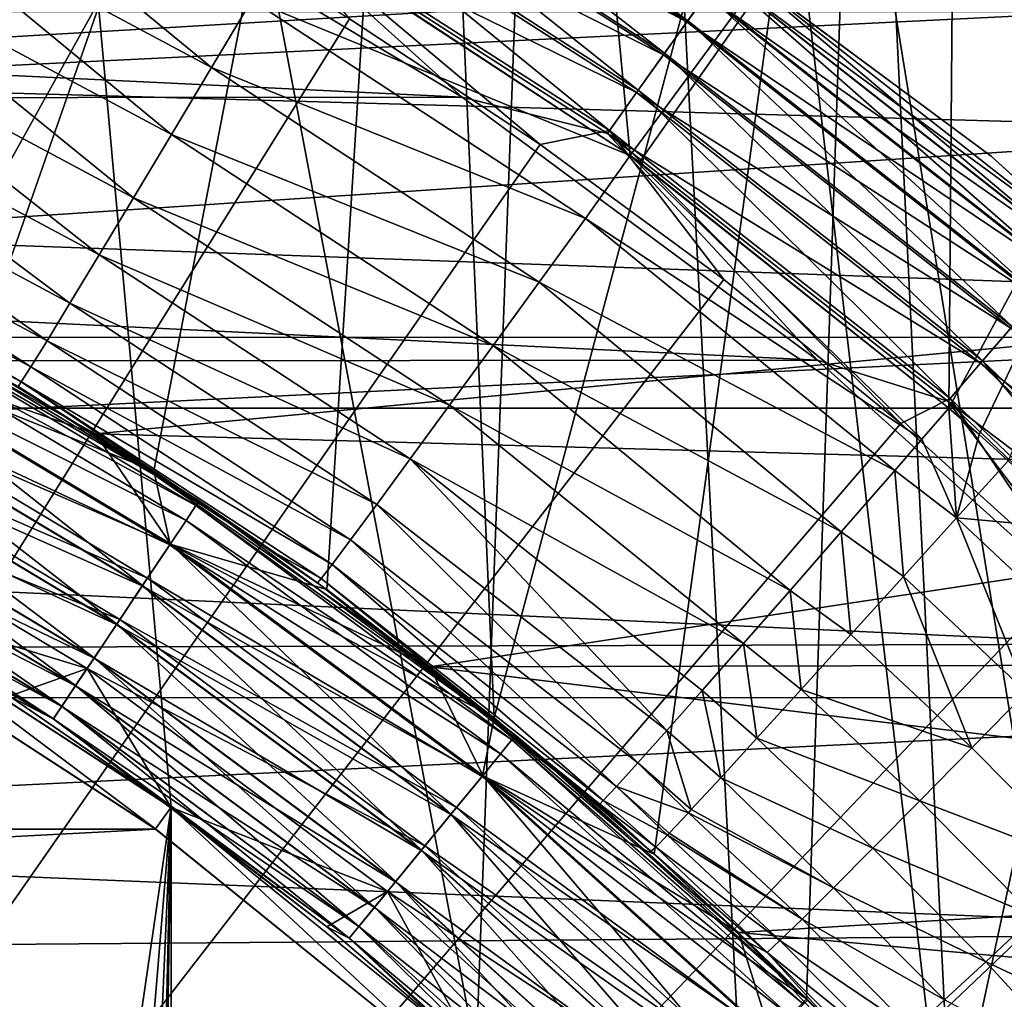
# Model space of a CAD drawing. Header units: metres. Extents: x -104 to 104, y -68 to 90.
# Tile 354 of 656: x 3.83 to 5.67, y 1.59 to 3.42. Entities that reach past the tile are written whole.
import ezdxf

# ---------------------------------------------------------------- set-up
doc = ezdxf.new("R2010")
doc.units = ezdxf.units.M
doc.layers.add('solid_FIT-BATH-153_SW0002', color=7, linetype='CONTINUOUS')

msp = doc.modelspace()

# ---------------------------------------------------------------- linework, layer by layer
at = {"layer": 'solid_FIT-BATH-153_SW0002'}
for points in [[(6.099754, 7.159438, 0.796502), (4.888457, 6.980602, 0.796502), (6.062214, -0.214175, 0.796502)], [(4.888457, 6.980602, 0.796502), (3.6706, 6.841215, 0.796502), (4.684191, 1.487638, 0.796502)], [(4.888457, 6.980602, 0.796502), (4.684191, 1.487638, 0.796502), (5.202147, 0.969541, 0.796502)], [(4.888457, 6.980602, 0.796502), (5.202147, 0.969541, 0.796502), (5.66293, 0.400547, 0.796502)], [(4.888457, 6.980602, 0.796502), (5.66293, 0.400547, 0.796502), (6.062214, -0.214175, 0.796502)], [(7.374184, 2.69447, 15.858294), (0, 6.935082, 15.924421), (3.685249, 2.69447, 15.858294)], [(7.418929, 6.905749, 15.924071), (0, 6.935082, 15.924421), (7.374184, 2.69447, 15.858294)], [(3.6706, 6.841215, 0.796502), (3.500053, 2.347941, 0.796502), (4.114255, 1.949141, 0.796502)], [(3.6706, 6.841215, 0.796502), (4.114255, 1.949141, 0.796502), (4.684191, 1.487638, 0.796502)], [(3.746739, 2.782855, -1.703498), (3.717103, 5.569336, -1.703498), (4.582315, 5.174126, -1.703498)], [(4.082148, 2.577606, -1.703498), (3.746739, 2.782855, -1.703498), (4.582315, 5.174126, -1.703498)], [(4.405356, 2.355673, -1.703498), (4.082148, 2.577606, -1.703498), (4.582315, 5.174126, -1.703498)], [(4.717502, 2.116314, -1.703498), (4.405356, 2.355673, -1.703498), (4.582315, 5.174126, -1.703498)], [(4.717502, 2.116314, -1.703498), (4.582315, 5.174126, -1.703498), (5.406166, 4.698545, -1.703498)], [(5.016519, 1.861223, -1.703498), (4.717502, 2.116314, -1.703498), (5.406166, 4.698545, -1.703498)], [(5.301042, 1.591378, -1.703498), (5.016519, 1.861223, -1.703498), (5.406166, 4.698545, -1.703498)], [(5.571932, 1.306085, -1.703498), (5.301042, 1.591378, -1.703498), (5.406166, 4.698545, -1.703498)], [(5.571932, 1.306085, -1.703498), (5.406166, 4.698545, -1.703498), (6.181955, 4.146113, -1.703498)], [(5.827185, 1.007527, -1.703498), (5.571932, 1.306085, -1.703498), (6.181955, 4.146113, -1.703498)], [(4.971756, 3.167055, 12.863826), (4.373676, 3.560758, 12.8691), (4.893159, 3.996251, 12.874943)], [(4.971756, 3.167055, 12.863826), (4.893159, 3.996251, 12.874943), (5.577713, 3.990732, 12.874952)], [(4.98909, 3.154529, 12.863656), (4.971756, 3.167055, 12.863826), (5.577713, 3.990732, 12.874952)], [(5.56702, 2.694877, 12.857382), (4.98909, 3.154529, 12.863656), (5.577713, 3.990732, 12.874952)], [(5.56702, 2.694877, 12.857382), (5.577713, 3.990732, 12.874952), (6.26158, 3.984036, 12.874957)], [(5.623317, 2.64562, 12.856703), (5.56702, 2.694877, 12.857382), (6.26158, 3.984036, 12.874957)], [(5.677816, 2.596631, 12.856026), (5.623317, 2.64562, 12.856703), (6.26158, 3.984036, 12.874957)], [(4.378211, 3.869171, 37.767139), (5.079223, 3.418658, 37.767139), (4.408719, 3.922013, 37.6917)], [(5.079223, 3.418658, 37.767139), (5.114615, 3.46836, 37.6917), (4.408719, 3.922013, 37.6917)], [(4.376881, 3.866868, 20.054482), (5.07768, 3.416492, 20.054482), (4.338974, 3.801212, 19.992201)], [(4.340991, 3.804706, 37.829376), (5.036044, 3.358022, 37.829376), (4.378211, 3.869171, 37.767139)], [(5.113754, 3.467151, 20.130367), (5.07768, 3.416492, 20.054482), (4.376881, 3.866868, 20.054482)], [(5.036044, 3.358022, 37.829376), (5.079223, 3.418658, 37.767139), (4.378211, 3.869171, 37.767139)], [(0, -3.714112, 38.063175), (4.080611, 3.638119, 37.916401), (3.702993, 3.83536, 37.916401)], [(4.189771, 3.331313, 12.822426), (3.544961, 3.676331, 12.826974), (3.608693, 3.809234, 12.861786)], [(4.265211, 3.457986, 12.857162), (4.189771, 3.331313, 12.822426), (3.608693, 3.809234, 12.861786)], [(4.338974, 3.801212, 19.992201), (5.033704, 3.354736, 19.992201), (4.295716, 3.726287, 19.945925)], [(4.298463, 3.731044, 37.876064), (4.986706, 3.288737, 37.876064), (4.340991, 3.804706, 37.829376)], [(5.07768, 3.416492, 20.054482), (5.033704, 3.354736, 19.992201), (4.338974, 3.801212, 19.992201)], [(4.986706, 3.288737, 37.876064), (5.036044, 3.358022, 37.829376), (4.340991, 3.804706, 37.829376)], [(4.295716, 3.726287, 19.945925), (4.98352, 3.284262, 19.945925), (4.248773, 3.644978, 19.917435)], [(4.252226, 3.65096, 37.905445), (4.933067, 3.213411, 37.905445), (4.298463, 3.731044, 37.876064)], [(5.033704, 3.354736, 19.992201), (4.98352, 3.284262, 19.945925), (4.295716, 3.726287, 19.945925)], [(4.933067, 3.213411, 37.905445), (4.986706, 3.288737, 37.876064), (4.298463, 3.731044, 37.876064)], [(-3.964482, 3.691406, 19.907827), (3.950368, 3.69894, 19.907827), (4.65813, 3.275551, 19.907827)], [(4.248773, 3.644978, 19.917435), (4.65813, 3.275551, 19.907827), (3.950368, 3.69894, 19.907827)], [(-4.670863, 3.267502, 19.907827), (-3.964482, 3.691406, 19.907827), (4.65813, 3.275551, 19.907827)], [(4.944428, 3.686066, 37.416477), (5.645957, 3.165798, 37.416477), (4.944433, 3.686063, 20.407827)], [(5.157056, 3.527961, 37.512955), (5.645957, 3.165798, 37.416477), (4.944428, 3.686066, 37.416477)], [(4.944433, 3.686063, 20.407827), (5.645962, 3.165795, 20.407827), (5.157, 3.527881, 20.31086)], [(5.645957, 3.165798, 37.416477), (5.645962, 3.165795, 20.407827), (4.944433, 3.686063, 20.407827)], [(4.115035, 3.206223, 12.763246), (3.481768, 3.545102, 12.767724), (3.544961, 3.676331, 12.826974)], [(4.189771, 3.331313, 12.822426), (4.115035, 3.206223, 12.763246), (3.544961, 3.676331, 12.826974)], [(4.248773, 3.644978, 19.917435), (4.92906, 3.207784, 19.917435), (4.65813, 3.275551, 19.907827)], [(4.98352, 3.284262, 19.945925), (4.92906, 3.207784, 19.917435), (4.248773, 3.644978, 19.917435)], [(4.80348, 3.187573, 37.916401), (4.933067, 3.213411, 37.905445), (4.252226, 3.65096, 37.905445)], [(4.447754, 3.422005, 37.916401), (4.80348, 3.187573, 37.916401), (4.252226, 3.65096, 37.905445)], [(0, -3.714112, 38.063175), (4.447754, 3.422005, 37.916401), (4.080611, 3.638119, 37.916401)], [(4.265211, 3.457986, 12.857162), (4.338912, 3.581537, 12.869375), (4.971756, 3.167055, 12.863826)], [(4.971756, 3.167055, 12.863826), (4.338912, 3.581537, 12.869375), (4.373676, 3.560758, 12.8691)], [(1.883085, 3.545601, -7.703498), (2.60868, 3.317512, -7.703498), (5.93155, 3.513503, -7.703498)], [(4.044004, 3.087759, 12.679354), (3.421661, 3.420827, 12.683774), (3.481768, 3.545102, 12.767724)], [(4.115035, 3.206223, 12.763246), (4.044004, 3.087759, 12.679354), (3.481768, 3.545102, 12.767724)], [(2.60868, 3.317512, -7.703498), (6.279024, 3.213825, -7.703498), (5.93155, 3.513503, -7.703498)], [(5.157, 3.527881, 20.31086), (5.822044, 3.004885, 20.31086), (5.140538, 3.504764, 20.216938)], [(5.14089, 3.505258, 37.605892), (5.803856, 2.983895, 37.605892), (5.157056, 3.527961, 37.512955)], [(5.645962, 3.165795, 20.407827), (5.822044, 3.004885, 20.31086), (5.157, 3.527881, 20.31086)], [(5.157056, 3.527961, 37.512955), (5.822108, 3.004958, 37.512955), (5.645957, 3.165798, 37.416477)], [(5.803856, 2.983895, 37.605892), (5.822108, 3.004958, 37.512955), (5.157056, 3.527961, 37.512955)], [(5.140538, 3.504764, 20.216938), (5.803459, 2.983437, 20.216938), (5.113754, 3.467151, 20.130367)], [(5.114615, 3.46836, 37.6917), (5.774193, 2.949662, 37.6917), (5.14089, 3.505258, 37.605892)], [(5.822044, 3.004885, 20.31086), (5.803459, 2.983437, 20.216938), (5.140538, 3.504764, 20.216938)], [(5.774193, 2.949662, 37.6917), (5.803856, 2.983895, 37.605892), (5.14089, 3.505258, 37.605892)], [(4.265211, 3.457986, 12.857162), (4.888013, 3.049358, 12.851654), (4.189771, 3.331313, 12.822426)], [(4.265211, 3.457986, 12.857162), (4.971756, 3.167055, 12.863826), (4.888013, 3.049358, 12.851654)], [(5.113754, 3.467151, 20.130367), (5.773221, 2.948541, 20.130367), (5.07768, 3.416492, 20.054482)], [(5.079223, 3.418658, 37.767139), (5.734236, 2.903549, 37.767139), (5.114615, 3.46836, 37.6917)], [(5.803459, 2.983437, 20.216938), (5.773221, 2.948541, 20.130367), (5.113754, 3.467151, 20.130367)], [(5.734236, 2.903549, 37.767139), (5.774193, 2.949662, 37.6917), (5.114615, 3.46836, 37.6917)], [(5.868245, 3.436093, -36.203499), (-6.540164, 2.82712, -36.203499), (-5.86811, 3.436203, -36.203499)], [(6.540291, 2.82699, -36.203499), (-6.540164, 2.82712, -36.203499), (5.868245, 3.436093, -36.203499)], [(0, -3.714112, 38.063175), (4.80348, 3.187573, 37.916401), (4.447754, 3.422005, 37.916401)], [(3.979877, 2.981254, 12.572813), (3.36736, 3.309085, 12.57719), (3.421661, 3.420827, 12.683774)], [(4.044004, 3.087759, 12.679354), (3.979877, 2.981254, 12.572813), (3.421661, 3.420827, 12.683774)], [(5.07768, 3.416492, 20.054482), (5.732495, 2.90154, 20.054482), (5.033704, 3.354736, 19.992201)], [(5.036044, 3.358022, 37.829376), (5.68549, 2.847293, 37.829376), (5.079223, 3.418658, 37.767139)], [(5.773221, 2.948541, 20.130367), (5.732495, 2.90154, 20.054482), (5.07768, 3.416492, 20.054482)], [(5.68549, 2.847293, 37.829376), (5.734236, 2.903549, 37.767139), (5.079223, 3.418658, 37.767139)], [(5.033704, 3.354736, 19.992201), (5.682847, 2.844244, 19.992201), (4.98352, 3.284262, 19.945925)], [(4.986706, 3.288737, 37.876064), (5.629789, 2.783011, 37.876064), (5.036044, 3.358022, 37.829376)], [(5.732495, 2.90154, 20.054482), (5.682847, 2.844244, 19.992201), (5.033704, 3.354736, 19.992201)], [(5.629789, 2.783011, 37.876064), (5.68549, 2.847293, 37.829376), (5.036044, 3.358022, 37.829376)], [(4.189771, 3.331313, 12.822426), (4.801472, 2.929901, 12.816962), (4.115035, 3.206223, 12.763246)], [(4.189771, 3.331313, 12.822426), (4.888013, 3.049358, 12.851654), (4.801472, 2.929901, 12.816962)], [(2.60868, 3.317512, -7.703498), (3.307497, 3.017162, -7.703498), (6.279024, 3.213825, -7.703498)], [(3.925378, 2.891219, 12.447405), (3.321186, 3.214599, 12.451756), (3.36736, 3.309085, 12.57719)], [(3.979877, 2.981254, 12.572813), (3.925378, 2.891219, 12.447405), (3.36736, 3.309085, 12.57719)], [(-4.670863, 3.267502, 19.907827), (4.65813, 3.275551, 19.907827), (5.321707, 2.78464, 19.907827)], [(4.92906, 3.207784, 19.917435), (5.321707, 2.78464, 19.907827), (4.65813, 3.275551, 19.907827)], [(4.98352, 3.284262, 19.945925), (5.626192, 2.778859, 19.945925), (4.92906, 3.207784, 19.917435)], [(4.933067, 3.213411, 37.905445), (5.569232, 2.713125, 37.905445), (4.986706, 3.288737, 37.876064)], [(5.682847, 2.844244, 19.992201), (5.626192, 2.778859, 19.945925), (4.98352, 3.284262, 19.945925)], [(5.569232, 2.713125, 37.905445), (5.629789, 2.783011, 37.876064), (4.986706, 3.288737, 37.876064)], [(-5.332761, 2.775957, 19.907827), (-4.670863, 3.267502, 19.907827), (5.321707, 2.78464, 19.907827)], [(3.882461, 2.820844, 12.308429), (3.28481, 3.140704, 12.312771), (3.321186, 3.214599, 12.451756)], [(3.307497, 3.017162, -7.703498), (6.610869, 2.897835, -7.703498), (6.279024, 3.213825, -7.703498)], [(3.925378, 2.891219, 12.447405), (3.882461, 2.820844, 12.308429), (3.321186, 3.214599, 12.451756)], [(4.115035, 3.206223, 12.763246), (4.715795, 2.81194, 12.757811), (4.044004, 3.087759, 12.679354)], [(4.115035, 3.206223, 12.763246), (4.801472, 2.929901, 12.816962), (4.715795, 2.81194, 12.757811)], [(4.80348, 3.187573, 37.916401), (5.146875, 2.935426, 37.916401), (4.933067, 3.213411, 37.905445)], [(4.92906, 3.207784, 19.917435), (5.564709, 2.707904, 19.917435), (5.321707, 2.78464, 19.907827)], [(5.626192, 2.778859, 19.945925), (5.564709, 2.707904, 19.917435), (4.92906, 3.207784, 19.917435)], [(5.47706, 2.666209, 37.916401), (5.569232, 2.713125, 37.905445), (4.933067, 3.213411, 37.905445)], [(5.146875, 2.935426, 37.916401), (5.47706, 2.666209, 37.916401), (4.933067, 3.213411, 37.905445)], [(0, -3.714112, 38.063175), (5.146875, 2.935426, 37.916401), (4.80348, 3.187573, 37.916401)], [(4.888013, 3.049358, 12.851654), (4.971756, 3.167055, 12.863826), (5.516657, 2.636852, 12.853532)], [(5.56702, 2.694877, 12.857382), (4.971756, 3.167055, 12.863826), (4.98909, 3.154529, 12.863656)], [(5.516657, 2.636852, 12.853532), (4.971756, 3.167055, 12.863826), (5.56702, 2.694877, 12.857382)], [(5.645957, 3.165798, 37.416477), (6.293114, 2.579275, 37.416477), (5.645962, 3.165795, 20.407827)], [(5.822108, 3.004958, 37.512955), (6.293114, 2.579275, 37.416477), (5.645957, 3.165798, 37.416477)], [(5.645962, 3.165795, 20.407827), (6.293118, 2.579271, 20.407827), (5.822044, 3.004885, 20.31086)], [(6.293114, 2.579275, 37.416477), (6.293118, 2.579271, 20.407827), (5.645962, 3.165795, 20.407827)], [(3.852197, 2.771824, 12.162112), (3.259158, 3.089172, 12.166459), (3.28481, 3.140704, 12.312771)], [(3.882461, 2.820844, 12.308429), (3.852197, 2.771824, 12.162112), (3.28481, 3.140704, 12.312771)], [(3.834466, 2.743861, 12.014317), (3.244141, 3.059689, 12.018676), (3.259158, 3.089172, 12.166459)], [(3.852197, 2.771824, 12.162112), (3.834466, 2.743861, 12.014317), (3.259158, 3.089172, 12.166459)], [(4.044004, 3.087759, 12.679354), (4.634413, 2.70024, 12.673928), (3.979877, 2.981254, 12.572813)], [(4.044004, 3.087759, 12.679354), (4.715795, 2.81194, 12.757811), (4.634413, 2.70024, 12.673928)], [(3.834466, 2.743861, 12.014317), (3.828405, 2.735176, 11.870288), (3.244141, 3.059689, 12.018676)], [(4.801472, 2.929901, 12.816962), (4.888013, 3.049358, 12.851654), (5.465991, 2.578556, 12.84363)], [(4.888013, 3.049358, 12.851654), (5.516657, 2.636852, 12.853532), (5.465991, 2.578556, 12.84363)], [(3.307497, 3.017162, -7.703498), (3.973112, 2.647043, -7.703498), (6.610869, 2.897835, -7.703498)], [(3.489765, 2.81478, -7.712991), (3.973112, 2.647043, -7.703498), (3.307497, 3.017162, -7.703498)], [(3.979877, 2.981254, 12.572813), (4.560979, 2.599844, 12.567377), (3.925378, 2.891219, 12.447405)], [(3.979877, 2.981254, 12.572813), (4.634413, 2.70024, 12.673928), (4.560979, 2.599844, 12.567377)], [(0, -3.714112, 38.063175), (5.47706, 2.666209, 37.916401), (5.146875, 2.935426, 37.916401)], [(4.715795, 2.81194, 12.757811), (4.801472, 2.929901, 12.816962), (5.365877, 2.463612, 12.805743)], [(4.801472, 2.929901, 12.816962), (5.465991, 2.578556, 12.84363), (5.365877, 2.463612, 12.805743)], [(3.514512, 2.861077, 5.501604), (3.53021, 2.890447, 5.64746), (4.160572, 2.512623, 5.64746)], [(3.53021, 2.890447, 5.64746), (3.535475, 2.900297, 5.796502), (4.166777, 2.52191, 5.796502)], [(4.160572, 2.512623, 5.64746), (3.53021, 2.890447, 5.64746), (4.166777, 2.52191, 5.796502)], [(4.166777, 2.52191, 5.796502), (3.535475, 2.900297, 5.796502), (3.828405, 2.735176, 11.870288)], [(3.925378, 2.891219, 12.447405), (4.4986, 2.515018, 12.441943), (3.882461, 2.820844, 12.308429)], [(3.925378, 2.891219, 12.447405), (4.560979, 2.599844, 12.567377), (4.4986, 2.515018, 12.441943)], [(3.973112, 2.647043, -7.703498), (6.92782, 2.564921, -7.703498), (6.610869, 2.897835, -7.703498)], [(3.488731, 2.812845, 5.362349), (3.514512, 2.861077, 5.501604), (4.14207, 2.484934, 5.501604)], [(4.14207, 2.484934, 5.501604), (3.514512, 2.861077, 5.501604), (4.160572, 2.512623, 5.64746)], [(5.682847, 2.844244, 19.992201), (6.280527, 2.274358, 19.992201), (5.626192, 2.778859, 19.945925)], [(5.629789, 2.783011, 37.876064), (6.221888, 2.218446, 37.876064), (5.68549, 2.847293, 37.829376)], [(6.540291, 2.82699, -36.203499), (-7.150374, 2.15399, -36.203499), (-6.540164, 2.82712, -36.203499)], [(7.150523, 2.153807, -36.203499), (-7.150374, 2.15399, -36.203499), (6.540291, 2.82699, -36.203499)], [(3.445235, 2.731469, -1.665401), (3.489493, 2.81427, -1.693891), (4.112584, 2.440804, -1.693891)], [(3.445492, 2.731949, -7.741371), (4.060725, 2.363193, -7.741371), (3.489765, 2.81478, -7.712991)], [(3.489493, 2.81427, -1.693891), (3.746739, 2.782855, -1.703498), (4.082148, 2.577606, -1.703498)], [(4.112584, 2.440804, -1.693891), (3.489493, 2.81427, -1.693891), (4.082148, 2.577606, -1.703498)], [(3.489765, 2.81478, -7.712991), (4.112905, 2.441285, -7.712991), (3.973112, 2.647043, -7.703498)], [(4.060725, 2.363193, -7.741371), (4.112905, 2.441285, -7.712991), (3.489765, 2.81478, -7.712991)], [(3.882461, 2.820844, 12.308429), (4.44949, 2.448775, 12.302931), (3.852197, 2.771824, 12.162112)], [(3.882461, 2.820844, 12.308429), (4.4986, 2.515018, 12.441943), (4.44949, 2.448775, 12.302931)], [(3.453446, 2.746831, 5.232811), (3.488731, 2.812845, 5.362349), (4.111686, 2.439461, 5.362349)], [(4.111686, 2.439461, 5.362349), (3.488731, 2.812845, 5.362349), (4.14207, 2.484934, 5.501604)], [(4.634413, 2.70024, 12.673928), (4.715795, 2.81194, 12.757811), (5.270459, 2.354402, 12.744218)], [(4.715795, 2.81194, 12.757811), (5.365877, 2.463612, 12.805743), (5.270459, 2.354402, 12.744218)], [(-5.332761, 2.775957, 19.907827), (5.321707, 2.78464, 19.907827), (5.909722, 2.253962, 19.907827)], [(5.564709, 2.707904, 19.917435), (5.909722, 2.253962, 19.907827), (5.321707, 2.78464, 19.907827)], [(5.626192, 2.778859, 19.945925), (6.217912, 2.214655, 19.945925), (5.564709, 2.707904, 19.917435)], [(5.569232, 2.713125, 37.905445), (6.154962, 2.154633, 37.905445), (5.629789, 2.783011, 37.876064)], [(6.280527, 2.274358, 19.992201), (6.217912, 2.214655, 19.945925), (5.626192, 2.778859, 19.945925)], [(6.154962, 2.154633, 37.905445), (6.221888, 2.218446, 37.876064), (5.629789, 2.783011, 37.876064)], [(-5.94252, 2.222649, 19.907827), (-5.332761, 2.775957, 19.907827), (5.909722, 2.253962, 19.907827)], [(3.852197, 2.771824, 12.162112), (4.414859, 2.402718, 12.156575), (3.834466, 2.743861, 12.014317)], [(3.852197, 2.771824, 12.162112), (4.44949, 2.448775, 12.302931), (4.414859, 2.402718, 12.156575)], [(3.409445, 2.664511, 5.115891), (3.453446, 2.746831, 5.232811), (4.0701, 2.377223, 5.232811)], [(4.0701, 2.377223, 5.232811), (3.453446, 2.746831, 5.232811), (4.111686, 2.439461, 5.362349)], [(4.308832, 2.424615, 11.865541), (3.828405, 2.735176, 11.870288), (3.834466, 2.743861, 12.014317)], [(3.834466, 2.743861, 12.014317), (4.414859, 2.402718, 12.156575), (4.394552, 2.37656, 12.008742)], [(4.308832, 2.424615, 11.865541), (3.834466, 2.743861, 12.014317), (4.394552, 2.37656, 12.008742)], [(3.404452, 2.655169, -1.619124), (3.445235, 2.731469, -1.665401), (4.060422, 2.36274, -1.665401)], [(3.404682, 2.655601, -7.787546), (4.012629, 2.291212, -7.787546), (3.445492, 2.731949, -7.741371)], [(4.060422, 2.36274, -1.665401), (3.445235, 2.731469, -1.665401), (4.112584, 2.440804, -1.693891)], [(4.012629, 2.291212, -7.787546), (4.060725, 2.363193, -7.741371), (3.445492, 2.731949, -7.741371)], [(4.166777, 2.52191, 5.796502), (3.828405, 2.735176, 11.870288), (4.308832, 2.424615, 11.865541)], [(5.47706, 2.666209, 37.916401), (5.793185, 2.380614, 37.916401), (5.569232, 2.713125, 37.905445)], [(5.564709, 2.707904, 19.917435), (6.149963, 2.149866, 19.917435), (5.909722, 2.253962, 19.907827)], [(6.217912, 2.214655, 19.945925), (6.149963, 2.149866, 19.917435), (5.564709, 2.707904, 19.917435)], [(5.793185, 2.380614, 37.916401), (6.154962, 2.154633, 37.905445), (5.569232, 2.713125, 37.905445)], [(7.374184, 2.69447, 15.858294), (3.685249, 2.69447, 15.858294), (3.685249, -2.229701, 15.76842)], [(7.374184, -2.201929, 15.768067), (7.374184, 2.69447, 15.858294), (3.685249, -2.229701, 15.76842)], [(4.560979, 2.599844, 12.567377), (4.634413, 2.70024, 12.673928), (5.183392, 2.255104, 12.661724)], [(4.634413, 2.70024, 12.673928), (5.270459, 2.354402, 12.744218), (5.183392, 2.255104, 12.661724)], [(5.516657, 2.636852, 12.853532), (5.56702, 2.694877, 12.857382), (5.58126, 2.489847, 12.844261)], [(5.58126, 2.489847, 12.844261), (5.56702, 2.694877, 12.857382), (5.623317, 2.64562, 12.856703)], [(0, -3.714112, 38.063175), (5.793185, 2.380614, 37.916401), (5.47706, 2.666209, 37.916401)], [(3.357714, 2.567729, 5.014204), (3.409445, 2.664511, 5.115891), (4.018242, 2.299612, 5.115891)], [(3.368713, 2.588308, -1.556843), (3.404452, 2.655169, -1.619124), (4.012357, 2.290805, -1.619124)], [(3.36891, 2.588675, -7.849737), (3.970469, 2.228114, -7.849737), (3.404682, 2.655601, -7.787546)], [(4.012357, 2.290805, -1.619124), (3.404452, 2.655169, -1.619124), (4.060422, 2.36274, -1.665401)], [(3.970469, 2.228114, -7.849737), (4.012629, 2.291212, -7.787546), (3.404682, 2.655601, -7.787546)], [(4.018242, 2.299612, 5.115891), (3.409445, 2.664511, 5.115891), (4.0701, 2.377223, 5.232811)], [(3.973112, 2.647043, -7.703498), (4.597435, 2.211461, -7.703498), (6.92782, 2.564921, -7.703498)], [(4.112905, 2.441285, -7.712991), (4.597435, 2.211461, -7.703498), (3.973112, 2.647043, -7.703498)], [(5.465991, 2.578556, 12.84363), (5.516657, 2.636852, 12.853532), (5.58126, 2.489847, 12.844261)], [(5.58126, 2.489847, 12.844261), (5.623317, 2.64562, 12.856703), (5.677816, 2.596631, 12.856026)], [(4.4986, 2.515018, 12.441943), (4.560979, 2.599844, 12.567377), (5.040047, 2.092738, 12.442769)], [(4.560979, 2.599844, 12.567377), (5.183392, 2.255104, 12.661724), (5.106207, 2.167452, 12.560635)], [(4.560979, 2.599844, 12.567377), (5.106207, 2.167452, 12.560635), (5.040047, 2.092738, 12.442769)], [(5.58126, 2.489847, 12.844261), (5.677816, 2.596631, 12.856026), (5.812533, 2.468969, 12.854002)], [(3.339397, 2.53346, -1.480957), (3.368713, 2.588308, -1.556843), (3.970237, 2.227768, -1.556843)], [(3.339551, 2.533748, -7.92555), (3.935868, 2.17633, -7.92555), (3.36891, 2.588675, -7.849737)], [(3.970237, 2.227768, -1.556843), (3.368713, 2.588308, -1.556843), (4.012357, 2.290805, -1.619124)], [(3.935868, 2.17633, -7.92555), (3.970469, 2.228114, -7.849737), (3.36891, 2.588675, -7.849737)], [(4.112584, 2.440804, -1.693891), (4.082148, 2.577606, -1.703498), (4.405356, 2.355673, -1.703498)], [(5.365877, 2.463612, 12.805743), (5.465991, 2.578556, 12.84363), (5.48209, 2.380058, 12.80957)], [(5.465991, 2.578556, 12.84363), (5.58126, 2.489847, 12.844261), (5.48209, 2.380058, 12.80957)], [(3.957274, 2.208367, 5.014204), (3.500072, 2.348024, 4.930476), (3.357714, 2.567729, 5.014204)], [(3.957274, 2.208367, 5.014204), (3.357714, 2.567729, 5.014204), (4.018242, 2.299612, 5.115891)], [(4.597435, 2.211461, -7.703498), (7.227678, 2.217426, -7.703498), (6.92782, 2.564921, -7.703498)], [(3.31763, 2.492738, -1.394387), (3.339397, 2.53346, -1.480957), (3.935686, 2.176058, -1.480957)], [(3.317736, 2.492936, -8.012066), (3.910158, 2.137852, -8.012066), (3.339551, 2.533748, -7.92555)], [(3.935686, 2.176058, -1.480957), (3.339397, 2.53346, -1.480957), (3.970237, 2.227768, -1.556843)], [(3.910158, 2.137852, -8.012066), (3.935868, 2.17633, -7.92555), (3.339551, 2.533748, -7.92555)], [(4.160572, 2.512623, 5.64746), (4.166777, 2.52191, 5.796502), (4.75795, 2.083467, 5.796502)], [(4.166777, 2.52191, 5.796502), (4.308832, 2.424615, 11.865541), (4.387716, 2.368482, 11.864631)], [(4.75795, 2.083467, 5.796502), (4.166777, 2.52191, 5.796502), (4.387716, 2.368482, 11.864631)], [(4.14207, 2.484934, 5.501604), (4.160572, 2.512623, 5.64746), (4.750864, 2.074832, 5.64746)], [(4.750864, 2.074832, 5.64746), (4.160572, 2.512623, 5.64746), (4.75795, 2.083467, 5.796502)], [(4.44949, 2.448775, 12.302931), (4.4986, 2.515018, 12.441943), (4.986095, 2.032307, 12.309876)], [(4.4986, 2.515018, 12.441943), (5.040047, 2.092738, 12.442769), (4.986095, 2.032307, 12.309876)], [(3.304252, 2.467709, -1.300466), (3.31763, 2.492738, -1.394387), (3.910033, 2.137665, -1.394387)], [(3.304306, 2.46781, -8.105953), (3.894329, 2.114164, -8.105953), (3.317736, 2.492936, -8.012066)], [(3.910033, 2.137665, -1.394387), (3.31763, 2.492738, -1.394387), (3.935686, 2.176058, -1.480957)], [(3.894329, 2.114164, -8.105953), (3.910158, 2.137852, -8.012066), (3.317736, 2.492936, -8.012066)], [(4.111686, 2.439461, 5.362349), (4.14207, 2.484934, 5.501604), (4.729737, 2.04909, 5.501604)], [(4.729737, 2.04909, 5.501604), (4.14207, 2.484934, 5.501604), (4.750864, 2.074832, 5.64746)], [(5.711887, 2.164242, 12.805253), (5.48209, 2.380058, 12.80957), (5.58126, 2.489847, 12.844261)], [(5.815221, 2.269892, 12.840139), (5.58126, 2.489847, 12.844261), (5.812533, 2.468969, 12.854002)], [(5.711887, 2.164242, 12.805253), (5.58126, 2.489847, 12.844261), (5.815221, 2.269892, 12.840139)], [(3.894266, 2.114068, -1.300466), (3.304252, 2.467709, -1.300466), (3.910033, 2.137665, -1.394387)], [(3.5, 2.348066, -1.203498), (3.304252, 2.467709, -1.300466), (3.894266, 2.114068, -1.300466)], [(3.304306, 2.46781, -8.105953), (3.812473, 2.156582, -8.203499), (3.894329, 2.114164, -8.105953)], [(4.414859, 2.402718, 12.156575), (4.44949, 2.448775, 12.302931), (4.945899, 1.987906, 12.164286)], [(4.44949, 2.448775, 12.302931), (4.986095, 2.032307, 12.309876), (4.945899, 1.987906, 12.164286)], [(5.270459, 2.354402, 12.744218), (5.365877, 2.463612, 12.805743), (5.384074, 2.271703, 12.749955)], [(5.365877, 2.463612, 12.805743), (5.48209, 2.380058, 12.80957), (5.384074, 2.271703, 12.749955)], [(4.060422, 2.36274, -1.665401), (4.112584, 2.440804, -1.693891), (4.696068, 2.008063, -1.693891)], [(4.060725, 2.363193, -7.741371), (4.636851, 1.935908, -7.741371), (4.112905, 2.441285, -7.712991)], [(4.0701, 2.377223, 5.232811), (4.111686, 2.439461, 5.362349), (4.695043, 2.006814, 5.362349)], [(4.695043, 2.006814, 5.362349), (4.111686, 2.439461, 5.362349), (4.729737, 2.04909, 5.501604)], [(4.112584, 2.440804, -1.693891), (4.405356, 2.355673, -1.703498), (4.717502, 2.116314, -1.703498)], [(4.696068, 2.008063, -1.693891), (4.112584, 2.440804, -1.693891), (4.717502, 2.116314, -1.703498)], [(4.112905, 2.441285, -7.712991), (4.696434, 2.00851, -7.712991), (4.597435, 2.211461, -7.703498)], [(4.636851, 1.935908, -7.741371), (4.696434, 2.00851, -7.712991), (4.112905, 2.441285, -7.712991)], [(4.308832, 2.424615, 11.865541), (4.394552, 2.37656, 12.008742), (4.387716, 2.368482, 11.864631)], [(4.394552, 2.37656, 12.008742), (4.414859, 2.402718, 12.156575), (4.921195, 1.961468, 12.01158)], [(4.414859, 2.402718, 12.156575), (4.945899, 1.987906, 12.164286), (4.921195, 1.961468, 12.01158)], [(0, -3.714112, 38.063175), (6.094439, 2.079375, 37.916401), (5.793185, 2.380614, 37.916401)], [(4.018242, 2.299612, 5.115891), (4.0701, 2.377223, 5.232811), (4.647556, 1.948952, 5.232811)], [(4.647556, 1.948952, 5.232811), (4.0701, 2.377223, 5.232811), (4.695043, 2.006814, 5.362349)], [(4.387716, 2.368482, 11.864631), (4.394552, 2.37656, 12.008742), (4.914766, 1.955091, 11.934318)], [(4.394552, 2.37656, 12.008742), (4.921195, 1.961468, 12.01158), (4.914766, 1.955091, 11.934318)], [(5.6097, 2.060009, 12.745557), (5.384074, 2.271703, 12.749955), (5.48209, 2.380058, 12.80957)], [(5.6097, 2.060009, 12.745557), (5.48209, 2.380058, 12.80957), (5.711887, 2.164242, 12.805253)], [(4.012357, 2.290805, -1.619124), (4.060422, 2.36274, -1.665401), (4.636506, 1.935487, -1.665401)], [(4.012629, 2.291212, -7.787546), (4.581932, 1.868988, -7.787546), (4.060725, 2.363193, -7.741371)], [(4.636506, 1.935487, -1.665401), (4.060422, 2.36274, -1.665401), (4.696068, 2.008063, -1.693891)], [(4.581932, 1.868988, -7.787546), (4.636851, 1.935908, -7.741371), (4.060725, 2.363193, -7.741371)], [(4.387716, 2.368482, 11.864631), (4.914766, 1.955091, 11.934318), (4.912318, 1.953262, 11.857528)], [(4.75795, 2.083467, 5.796502), (4.387716, 2.368482, 11.864631), (4.912318, 1.953262, 11.857528)], [(5.183392, 2.255104, 12.661724), (5.270459, 2.354402, 12.744218), (5.291173, 2.169188, 12.665641)], [(5.270459, 2.354402, 12.744218), (5.384074, 2.271703, 12.749955), (5.291173, 2.169188, 12.665641)], [(3.500264, 2.347914, -10.703499), (3.475262, 2.304613, -10.790101), (4.08493, 1.908685, -10.790101)], [(3.812473, 2.156582, -1.203498), (3.5, 2.348066, -1.203498), (3.894266, 2.114068, -1.300466)], [(3.500053, 2.347941, 0.796502), (3.812473, 2.156582, -1.203498), (4.114497, 1.949007, -1.203498)], [(4.114255, 1.949141, 0.796502), (3.500053, 2.347941, 0.796502), (4.114497, 1.949007, -1.203498)], [(3.500053, 2.347941, 5.796502), (3.812532, 2.156544, 4.930476), (4.114541, 1.948975, 4.930476)], [(4.114255, 1.949141, 5.796502), (3.500053, 2.347941, 5.796502), (4.114541, 1.948975, 4.930476)], [(3.563077, -1.842016, 5.796502), (3.500053, 2.347941, 5.796502), (4.114255, 1.949141, 5.796502)], [(3.957274, 2.208367, 5.014204), (3.812532, 2.156544, 4.930476), (3.500072, 2.348024, 4.930476)], [(4.114318, 1.949137, -10.703499), (3.500264, 2.347914, -10.703499), (4.08493, 1.908685, -10.790101)], [(3.812473, 2.156582, -8.203499), (3.500264, 2.347914, -10.703499), (4.114318, 1.949137, -10.703499)], [(-4.085338, 1.908318, -14.886429), (4.085338, 1.908318, -14.886429), (3.475, 2.304765, -14.886429)], [(3.475, 2.304765, -14.886429), (4.085338, 1.908318, -14.886429), (3.475262, 2.304613, -10.790101)], [(4.085338, 1.908318, -14.886429), (4.08493, 1.908685, -10.790101), (3.475262, 2.304613, -10.790101)], [(3.957274, 2.208367, 5.014204), (4.018242, 2.299612, 5.115891), (4.588341, 1.876798, 5.115891)], [(4.588341, 1.876798, 5.115891), (4.018242, 2.299612, 5.115891), (4.647556, 1.948952, 5.232811)], [(3.970237, 2.227768, -1.556843), (4.012357, 2.290805, -1.619124), (4.581621, 1.868609, -1.619124)], [(3.970469, 2.228114, -7.849737), (4.53379, 1.810327, -7.849737), (4.012629, 2.291212, -7.787546)], [(4.581621, 1.868609, -1.619124), (4.012357, 2.290805, -1.619124), (4.636506, 1.935487, -1.665401)], [(4.53379, 1.810327, -7.849737), (4.581932, 1.868988, -7.787546), (4.012629, 2.291212, -7.787546)], [(5.291173, 2.169188, 12.665641), (5.384074, 2.271703, 12.749955), (5.6097, 2.060009, 12.745557)], [(-5.94252, 2.222649, 19.907827), (5.909722, 2.253962, 19.907827), (6.412028, 1.713476, 19.907827)], [(5.106207, 2.167452, 12.560635), (5.183392, 2.255104, 12.661724), (5.20827, 2.078016, 12.560209)], [(5.183392, 2.255104, 12.661724), (5.291173, 2.169188, 12.665641), (5.20827, 2.078016, 12.560209)], [(3.935686, 2.176058, -1.480957), (3.970237, 2.227768, -1.556843), (4.533525, 1.810005, -1.556843)], [(3.935868, 2.17633, -7.92555), (4.494279, 1.762183, -7.92555), (3.970469, 2.228114, -7.849737)], [(4.533525, 1.810005, -1.556843), (3.970237, 2.227768, -1.556843), (4.581621, 1.868609, -1.619124)], [(4.494279, 1.762183, -7.92555), (4.53379, 1.810327, -7.849737), (3.970469, 2.228114, -7.849737)], [(-6.49536, 1.612233, 19.907827), (-5.94252, 2.222649, 19.907827), (6.412028, 1.713476, 19.907827)], [(3.957274, 2.208367, 5.014204), (4.114541, 1.948975, 4.930476), (3.812532, 2.156544, 4.930476)], [(4.518723, 1.791968, 5.014204), (4.114541, 1.948975, 4.930476), (3.957274, 2.208367, 5.014204)], [(4.518723, 1.791968, 5.014204), (3.957274, 2.208367, 5.014204), (4.588341, 1.876798, 5.115891)], [(4.597435, 2.211461, -7.703498), (7.509774, 1.855866, -7.703498), (7.227678, 2.217426, -7.703498)], [(4.597435, 2.211461, -7.703498), (5.174079, 1.715255, -7.703498), (7.509774, 1.855866, -7.703498)], [(4.696434, 2.00851, -7.712991), (5.174079, 1.715255, -7.703498), (4.597435, 2.211461, -7.703498)], [(3.910033, 2.137665, -1.394387), (3.935686, 2.176058, -1.480957), (4.494072, 1.761931, -1.480957)], [(3.910158, 2.137852, -8.012066), (4.464922, 1.726411, -8.012066), (3.935868, 2.17633, -7.92555)], [(4.494072, 1.761931, -1.480957), (3.935686, 2.176058, -1.480957), (4.533525, 1.810005, -1.556843)], [(4.464922, 1.726411, -8.012066), (4.494279, 1.762183, -7.92555), (3.935868, 2.17633, -7.92555)], [(7.150523, 2.153807, -36.203499), (-7.691257, 1.424557, -36.203499), (-7.150374, 2.15399, -36.203499)], [(7.691335, 1.424446, -36.203499), (-7.691257, 1.424557, -36.203499), (7.150523, 2.153807, -36.203499)], [(4.114497, 1.949007, -1.203498), (3.812473, 2.156582, -1.203498), (3.894266, 2.114068, -1.300466)], [(4.114497, 1.949007, -8.203499), (3.812473, 2.156582, -8.203499), (4.114318, 1.949137, -10.703499)], [(3.894329, 2.114164, -8.105953), (3.812473, 2.156582, -8.203499), (4.114497, 1.949007, -8.203499)], [(5.040047, 2.092738, 12.442769), (5.106207, 2.167452, 12.560635), (5.140922, 2.00436, 12.44202)], [(5.106207, 2.167452, 12.560635), (5.20827, 2.078016, 12.560209), (5.140922, 2.00436, 12.44202)], [(5.20827, 2.078016, 12.560209), (5.291173, 2.169188, 12.665641), (5.512689, 1.961341, 12.66116)], [(5.512689, 1.961341, 12.66116), (5.291173, 2.169188, 12.665641), (5.6097, 2.060009, 12.745557)], [(5.827531, 1.840576, 12.741728), (5.6097, 2.060009, 12.745557), (5.711887, 2.164242, 12.805253)], [(3.894266, 2.114068, -1.300466), (3.910033, 2.137665, -1.394387), (4.464779, 1.726237, -1.394387)], [(3.894329, 2.114164, -8.105953), (4.446848, 1.704388, -8.105953), (3.910158, 2.137852, -8.012066)], [(4.464779, 1.726237, -1.394387), (3.910033, 2.137665, -1.394387), (4.494072, 1.761931, -1.480957)], [(4.446848, 1.704388, -8.105953), (4.464922, 1.726411, -8.012066), (3.910158, 2.137852, -8.012066)], [(4.696068, 2.008063, -1.693891), (4.717502, 2.116314, -1.703498), (5.016519, 1.861223, -1.703498)], [(4.446775, 1.704299, -1.300466), (3.894266, 2.114068, -1.300466), (4.464779, 1.726237, -1.394387)], [(4.114497, 1.949007, -1.203498), (3.894266, 2.114068, -1.300466), (4.446775, 1.704299, -1.300466)], [(3.894329, 2.114164, -8.105953), (4.114497, 1.949007, -8.203499), (4.405243, 1.72591, -8.203499)], [(3.894329, 2.114164, -8.105953), (4.405243, 1.72591, -8.203499), (4.446848, 1.704388, -8.105953)], [(0, -3.714112, 38.063175), (6.380049, 1.763264, 37.916401), (6.094439, 2.079375, 37.916401)], [(4.750864, 2.074832, 5.64746), (4.75795, 2.083467, 5.796502), (5.303301, 1.589189, 5.796502)], [(4.75795, 2.083467, 5.796502), (5.010252, 1.866872, 11.856165), (5.194219, 1.696072, 11.852806)], [(4.75795, 2.083467, 5.796502), (4.961536, 1.910225, 11.85708), (5.010252, 1.866872, 11.856165)], [(5.303301, 1.589189, 5.796502), (4.75795, 2.083467, 5.796502), (5.194219, 1.696072, 11.852806)], [(4.75795, 2.083467, 5.796502), (4.912318, 1.953262, 11.857528), (4.961536, 1.910225, 11.85708)], [(4.986095, 2.032307, 12.309876), (5.040047, 2.092738, 12.442769), (5.085823, 1.944622, 12.308757)], [(5.040047, 2.092738, 12.442769), (5.140922, 2.00436, 12.44202), (5.085823, 1.944622, 12.308757)], [(4.729737, 2.04909, 5.501604), (4.750864, 2.074832, 5.64746), (5.295403, 1.581291, 5.64746)], [(5.295403, 1.581291, 5.64746), (4.750864, 2.074832, 5.64746), (5.303301, 1.589189, 5.796502)], [(5.140922, 2.00436, 12.44202), (5.20827, 2.078016, 12.560209), (5.42521, 1.872774, 12.554431)], [(5.42521, 1.872774, 12.554431), (5.20827, 2.078016, 12.560209), (5.512689, 1.961341, 12.66116)], [(5.512689, 1.961341, 12.66116), (5.6097, 2.060009, 12.745557), (5.827531, 1.840576, 12.741728)], [(4.695043, 2.006814, 5.362349), (4.729737, 2.04909, 5.501604), (5.271855, 1.557743, 5.501604)], [(5.271855, 1.557743, 5.501604), (4.729737, 2.04909, 5.501604), (5.295403, 1.581291, 5.64746)], [(4.945899, 1.987906, 12.164286), (4.986095, 2.032307, 12.309876), (5.08061, 1.939011, 12.293403)], [(4.986095, 2.032307, 12.309876), (5.085823, 1.944622, 12.308757), (5.08061, 1.939011, 12.293403)], [(4.636506, 1.935487, -1.665401), (4.696068, 2.008063, -1.693891), (5.234326, 1.520214, -1.693891)], [(4.636851, 1.935908, -7.741371), (5.168323, 1.454211, -7.741371), (4.696434, 2.00851, -7.712991)], [(4.647556, 1.948952, 5.232811), (4.695043, 2.006814, 5.362349), (5.233183, 1.519071, 5.362349)], [(5.233183, 1.519071, 5.362349), (4.695043, 2.006814, 5.362349), (5.271855, 1.557743, 5.501604)], [(4.696068, 2.008063, -1.693891), (5.016519, 1.861223, -1.703498), (5.301042, 1.591378, -1.703498)], [(5.234326, 1.520214, -1.693891), (4.696068, 2.008063, -1.693891), (5.301042, 1.591378, -1.703498)], [(4.696434, 2.00851, -7.712991), (5.234735, 1.520623, -7.712991), (5.174079, 1.715255, -7.703498)], [(5.168323, 1.454211, -7.741371), (5.234735, 1.520623, -7.712991), (4.696434, 2.00851, -7.712991)], [(4.921195, 1.961468, 12.01158), (4.945899, 1.987906, 12.164286), (5.04111, 1.896951, 12.146484)], [(4.945899, 1.987906, 12.164286), (5.08061, 1.939011, 12.293403), (5.044614, 1.900632, 12.162776)], [(4.945899, 1.987906, 12.164286), (5.044614, 1.900632, 12.162776), (5.04111, 1.896951, 12.146484)], [(5.085823, 1.944622, 12.308757), (5.140922, 2.00436, 12.44202), (5.351178, 1.798364, 12.428473)], [(5.351178, 1.798364, 12.428473), (5.140922, 2.00436, 12.44202), (5.42521, 1.872774, 12.554431)], [(4.914766, 1.955091, 11.934318), (4.961536, 1.910225, 11.85708), (4.912318, 1.953262, 11.857528)], [(4.914766, 1.955091, 11.934318), (4.921195, 1.961468, 12.01158), (5.0194, 1.874704, 12.009914)], [(4.914766, 1.955091, 11.934318), (5.0194, 1.874704, 12.009914), (5.010252, 1.866872, 11.856165)], [(4.914766, 1.955091, 11.934318), (5.010252, 1.866872, 11.856165), (4.961536, 1.910225, 11.85708)], [(4.921195, 1.961468, 12.01158), (5.04111, 1.896951, 12.146484), (5.0194, 1.874704, 12.009914)], [(5.42521, 1.872774, 12.554431), (5.512689, 1.961341, 12.66116), (5.72675, 1.745698, 12.657349)], [(5.72675, 1.745698, 12.657349), (5.512689, 1.961341, 12.66116), (5.827531, 1.840576, 12.741728)], [(3.763121, -2.286006, 5.796502), (3.563077, -1.842016, 5.796502), (4.114255, 1.949141, 5.796502)], [(3.907838, -2.750371, 5.796502), (3.763121, -2.286006, 5.796502), (4.114255, 1.949141, 5.796502)], [(3.995512, -3.228318, 5.796502), (3.907838, -2.750371, 5.796502), (4.114255, 1.949141, 5.796502)], [(4.025, -3.714136, 5.796502), (3.995512, -3.228318, 5.796502), (4.114255, 1.949141, 5.796502)], [(4.025, -3.714136, 5.796502), (4.114255, 1.949141, 5.796502), (4.114249, -9.377369, 5.796502)], [(4.114318, 1.949137, -10.703499), (4.08493, 1.908685, -10.790101), (4.650345, 1.450846, -10.790101)], [(4.114249, -9.377369, 5.796502), (4.114255, 1.949141, 5.796502), (4.684191, 1.487638, 5.796502)], [(4.114255, 1.949141, 0.796502), (4.114497, 1.949007, -1.203498), (4.405243, 1.72591, -1.203498)], [(4.114255, 1.949141, 0.796502), (4.405243, 1.72591, -1.203498), (4.683914, 1.487902, -1.203498)], [(4.684191, 1.487638, 0.796502), (4.114255, 1.949141, 0.796502), (4.683914, 1.487902, -1.203498)], [(4.114255, 1.949141, 5.796502), (4.405272, 1.725887, 4.930476), (4.683928, 1.487889, 4.930476)], [(4.684191, 1.487638, 5.796502), (4.114255, 1.949141, 5.796502), (4.683928, 1.487889, 4.930476)], [(4.114255, 1.949141, 5.796502), (4.114541, 1.948975, 4.930476), (4.405272, 1.725887, 4.930476)], [(4.683801, 1.488004, -10.703499), (4.114318, 1.949137, -10.703499), (4.650345, 1.450846, -10.790101)], [(4.114497, 1.949007, -8.203499), (4.114318, 1.949137, -10.703499), (4.683801, 1.488004, -10.703499)], [(4.405243, 1.72591, -1.203498), (4.114497, 1.949007, -1.203498), (4.446775, 1.704299, -1.300466)], [(4.405243, 1.72591, -8.203499), (4.114497, 1.949007, -8.203499), (4.683801, 1.488004, -10.703499)], [(4.518723, 1.791968, 5.014204), (4.405272, 1.725887, 4.930476), (4.114541, 1.948975, 4.930476)], [(4.581621, 1.868609, -1.619124), (4.636506, 1.935487, -1.665401), (5.167938, 1.453826, -1.665401)], [(4.581932, 1.868988, -7.787546), (5.107108, 1.392996, -7.787546), (4.636851, 1.935908, -7.741371)], [(4.588341, 1.876798, 5.115891), (4.647556, 1.948952, 5.232811), (5.180254, 1.466142, 5.232811)], [(5.167938, 1.453826, -1.665401), (4.636506, 1.935487, -1.665401), (5.234326, 1.520214, -1.693891)], [(5.107108, 1.392996, -7.787546), (5.168323, 1.454211, -7.741371), (4.636851, 1.935908, -7.741371)], [(5.180254, 1.466142, 5.232811), (4.647556, 1.948952, 5.232811), (5.233183, 1.519071, 5.362349)], [(5.044614, 1.900632, 12.162776), (5.08061, 1.939011, 12.293403), (5.292731, 1.740288, 12.289005)], [(5.08061, 1.939011, 12.293403), (5.085823, 1.944622, 12.308757), (5.351178, 1.798364, 12.428473)], [(5.292731, 1.740288, 12.289005), (5.08061, 1.939011, 12.293403), (5.351178, 1.798364, 12.428473)], [(-4.650269, 1.450814, -14.886429), (4.650269, 1.450814, -14.886429), (4.085338, 1.908318, -14.886429)], [(-4.650269, 1.450814, -14.886429), (4.085338, 1.908318, -14.886429), (-4.085338, 1.908318, -14.886429)], [(4.085338, 1.908318, -14.886429), (4.650345, 1.450846, -10.790101), (4.08493, 1.908685, -10.790101)], [(4.085338, 1.908318, -14.886429), (4.650269, 1.450814, -14.886429), (4.650345, 1.450846, -10.790101)], [(5.0194, 1.874704, 12.009914), (5.04111, 1.896951, 12.146484), (5.251497, 1.700143, 12.142319)], [(5.04111, 1.896951, 12.146484), (5.044614, 1.900632, 12.162776), (5.292731, 1.740288, 12.289005)], [(5.251497, 1.700143, 12.142319), (5.04111, 1.896951, 12.146484), (5.292731, 1.740288, 12.289005)], [(4.518723, 1.791968, 5.014204), (4.588341, 1.876798, 5.115891), (5.114252, 1.40014, 5.115891)], [(5.114252, 1.40014, 5.115891), (4.588341, 1.876798, 5.115891), (5.180254, 1.466142, 5.232811)], [(4.533525, 1.810005, -1.556843), (4.581621, 1.868609, -1.619124), (5.106761, 1.39265, -1.619124)], [(4.53379, 1.810327, -7.849737), (5.053448, 1.339336, -7.849737), (4.581932, 1.868988, -7.787546)], [(5.106761, 1.39265, -1.619124), (4.581621, 1.868609, -1.619124), (5.167938, 1.453826, -1.665401)], [(5.053448, 1.339336, -7.849737), (5.107108, 1.392996, -7.787546), (4.581932, 1.868988, -7.787546)], [(5.010252, 1.866872, 11.856165), (5.0194, 1.874704, 12.009914), (5.227507, 1.677899, 11.994178)], [(5.194219, 1.696072, 11.852806), (5.010252, 1.866872, 11.856165), (5.227507, 1.677899, 11.994178)], [(5.227507, 1.677899, 11.994178), (5.0194, 1.874704, 12.009914), (5.251497, 1.700143, 12.142319)], [(5.351178, 1.798364, 12.428473), (5.42521, 1.872774, 12.554431), (5.635856, 1.660574, 12.550616)], [(5.635856, 1.660574, 12.550616), (5.42521, 1.872774, 12.554431), (5.72675, 1.745698, 12.657349)], [(5.174079, 1.715255, -7.703498), (7.774406, 1.480108, -7.703498), (7.509774, 1.855866, -7.703498)], [(4.494072, 1.761931, -1.480957), (4.533525, 1.810005, -1.556843), (5.053154, 1.339042, -1.556843)], [(4.494279, 1.762183, -7.92555), (5.009409, 1.295297, -7.92555), (4.53379, 1.810327, -7.849737)], [(5.053154, 1.339042, -1.556843), (4.533525, 1.810005, -1.556843), (5.106761, 1.39265, -1.619124)], [(5.009409, 1.295297, -7.92555), (5.053448, 1.339336, -7.849737), (4.53379, 1.810327, -7.849737)], [(4.518723, 1.791968, 5.014204), (4.683928, 1.487889, 4.930476), (4.405272, 1.725887, 4.930476)], [(5.036654, 1.322542, 5.014204), (4.683928, 1.487889, 4.930476), (4.518723, 1.791968, 5.014204)], [(5.036654, 1.322542, 5.014204), (4.518723, 1.791968, 5.014204), (5.114252, 1.40014, 5.115891)], [(5.292731, 1.740288, 12.289005), (5.351178, 1.798364, 12.428473), (5.558916, 1.589093, 12.424628)], [(5.558916, 1.589093, 12.424628), (5.351178, 1.798364, 12.428473), (5.635856, 1.660574, 12.550616)], [(0, -3.714112, 38.063175), (6.649282, 1.433093, 37.916401), (6.380049, 1.763264, 37.916401)], [(4.464779, 1.726237, -1.394387), (4.494072, 1.761931, -1.480957), (5.009178, 1.295066, -1.480957)], [(4.464922, 1.726411, -8.012066), (4.976686, 1.262575, -8.012066), (4.494279, 1.762183, -7.92555)], [(5.009178, 1.295066, -1.480957), (4.494072, 1.761931, -1.480957), (5.053154, 1.339042, -1.556843)], [(4.976686, 1.262575, -8.012066), (5.009409, 1.295297, -7.92555), (4.494279, 1.762183, -7.92555)], [(5.251497, 1.700143, 12.142319), (5.292731, 1.740288, 12.289005), (5.498174, 1.533349, 12.285127)], [(5.498174, 1.533349, 12.285127), (5.292731, 1.740288, 12.289005), (5.558916, 1.589093, 12.424628)], [(5.635856, 1.660574, 12.550616), (5.72675, 1.745698, 12.657349), (5.932819, 1.521439, 12.65331)], [(-6.49536, 1.612233, 19.907827), (6.412028, 1.713476, 19.907827), (6.826273, 1.180987, 19.907827)], [(4.683914, 1.487902, -1.203498), (4.405243, 1.72591, -1.203498), (4.446775, 1.704299, -1.300466)], [(4.683914, 1.487902, -8.203499), (4.405243, 1.72591, -8.203499), (4.683801, 1.488004, -10.703499)], [(4.446848, 1.704388, -8.105953), (4.405243, 1.72591, -8.203499), (4.683914, 1.487902, -8.203499)], [(4.446775, 1.704299, -1.300466), (4.464779, 1.726237, -1.394387), (4.976527, 1.262416, -1.394387)], [(4.446848, 1.704388, -8.105953), (4.956541, 1.242429, -8.105953), (4.464922, 1.726411, -8.012066)], [(4.976527, 1.262416, -1.394387), (4.464779, 1.726237, -1.394387), (5.009178, 1.295066, -1.480957)], [(4.956541, 1.242429, -8.105953), (4.976686, 1.262575, -8.012066), (4.464922, 1.726411, -8.012066)], [(5.174079, 1.715255, -7.703498), (5.697726, 1.162971, -7.703498), (7.774406, 1.480108, -7.703498)], [(5.234735, 1.520623, -7.712991), (5.697726, 1.162971, -7.703498), (5.174079, 1.715255, -7.703498)], [(4.95646, 1.242348, -1.300466), (4.446775, 1.704299, -1.300466), (4.976527, 1.262416, -1.394387)], [(4.683914, 1.487902, -1.203498), (4.446775, 1.704299, -1.300466), (4.95646, 1.242348, -1.300466)], [(4.446848, 1.704388, -8.105953), (4.683914, 1.487902, -8.203499), (4.949748, 1.235636, -8.203499)], [(4.446848, 1.704388, -8.105953), (4.949748, 1.235636, -8.203499), (4.956541, 1.242429, -8.105953)], [(5.372373, 1.519205, 11.84932), (5.194219, 1.696072, 11.852806), (5.227507, 1.677899, 11.994178)], [(5.303301, 1.589189, 5.796502), (5.194219, 1.696072, 11.852806), (5.372373, 1.519205, 11.84932)], [(5.227507, 1.677899, 11.994178), (5.251497, 1.700143, 12.142319), (5.455321, 1.494861, 12.138401)], [(5.455321, 1.494861, 12.138401), (5.251497, 1.700143, 12.142319), (5.498174, 1.533349, 12.285127)], [(5.430395, 1.473586, 11.99022), (5.227507, 1.677899, 11.994178), (5.455321, 1.494861, 12.138401)], [(5.372373, 1.519205, 11.84932), (5.227507, 1.677899, 11.994178), (5.430395, 1.473586, 11.99022)], [(5.558916, 1.589093, 12.424628), (5.635856, 1.660574, 12.550616), (5.838625, 1.439932, 12.546578)], [(5.838625, 1.439932, 12.546578), (5.635856, 1.660574, 12.550616), (5.932819, 1.521439, 12.65331)], [(-6.986269, 0.94976, 19.907827), (-6.49536, 1.612233, 19.907827), (6.826273, 1.180987, 19.907827)], [(5.234326, 1.520214, -1.693891), (5.301042, 1.591378, -1.703498), (5.571932, 1.306085, -1.703498)]]:
    msp.add_3dface(points, dxfattribs=at)

doc.saveas('drawing.dxf')
